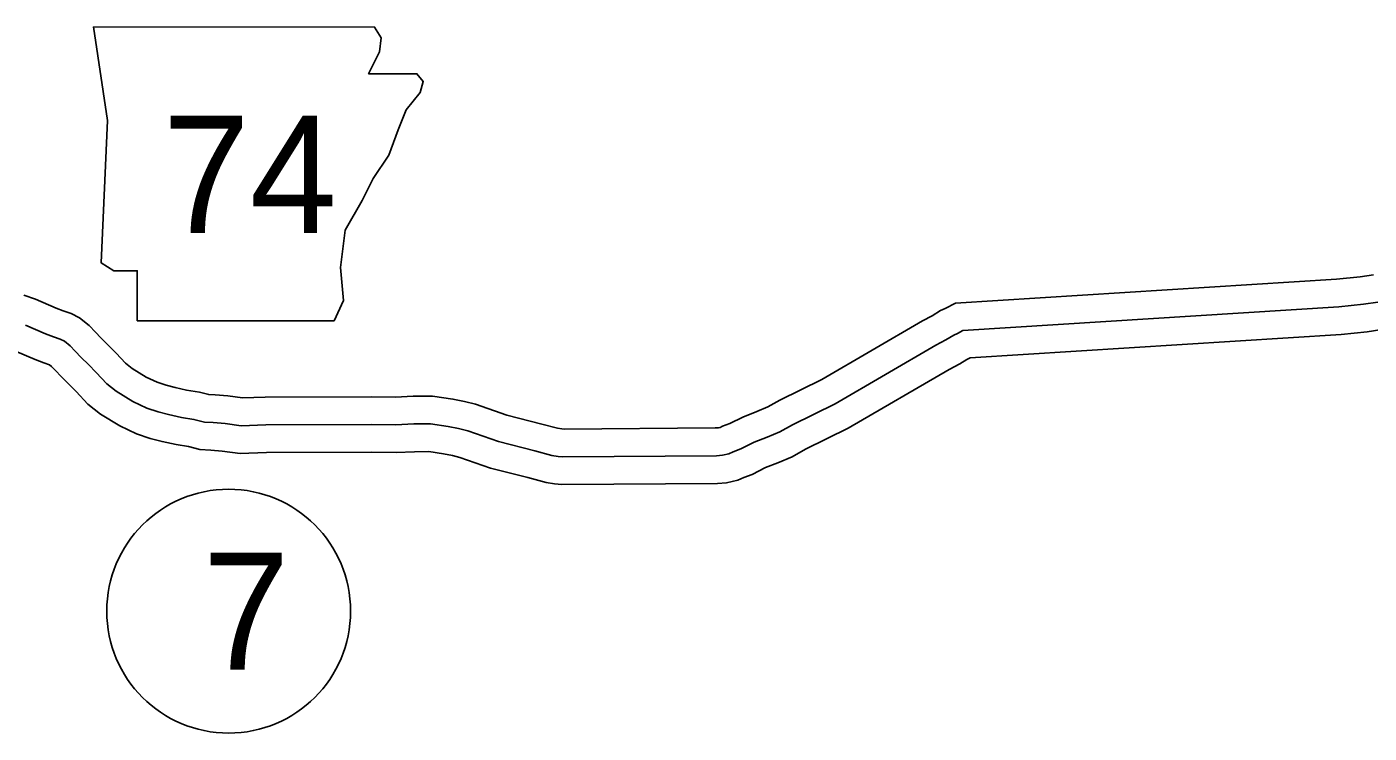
# Model space of a CAD drawing. Extents: x 31699 to 244310, y -8841 to 11474.
# Drawn here: x 145980.1 to 146464.5, y -4228.8 to -3973.9 of the extents above; entities that cross this region are included whole.
import ezdxf

# ---------------------------------------------------------------- set-up
doc = ezdxf.new("R2010")
doc.units = 0
for name, color, linetype in [('B_Logo', 7, 'Continuous'), ('G-ANNO-TEXT', 7, 'Continuous'), ('Level 55', 7, 'Continuous'), ('R_Border Notes', 7, 'Continuous')]:
    doc.layers.add(name, color=color, linetype=linetype)

msp = doc.modelspace()

# ---------------------------------------------------------------- linework, layer by layer
at = {"layer": 'B_Logo'}
for points in [[(146467.56, -4073.29), (146462.5, -4074.01), (146453.5, -4074.98), (146317.85, -4083.54)], [(146317.85, -4083.54), (146315.88, -4084.52), (146314.55, -4085.14), (146311.78, -4086.86), (146308.08, -4088.78), (146271.75, -4109.97), (146256.41, -4117.48), (146251.85, -4120.03), (146247.28, -4121.96), (146242.51, -4123.84), (146237.75, -4126.25), (146234.97, -4127.29), (146233.45, -4127.99), (146231.12, -4128.49), (146228.93, -4128.66), (146173.55, -4129.1), (146171.82, -4128.92), (146169.55, -4128.56), (146163.39, -4126.92), (146150.34, -4123.58), (146139.22, -4119.67), (146135.81, -4118.85), (146132.13, -4118.11), (146125.79, -4117.2), (146119.79, -4117.23), (146113.26, -4117.53), (146104.4, -4117.4), (146066.35, -4117.51), (146057.49, -4117.84), (146051.61, -4117.07), (146047.28, -4116.73), (146044.14, -4116.51), (146040.4, -4115.57), (146035.85, -4114.83), (146031.24, -4113.84), (146027.49, -4112.83), (146023.41, -4111.48), (146018.37, -4109.09), (146012.38, -4105.44), (146008.94, -4102.69), (146005.08, -4098.61), (146002.3, -4095.71), (145999.66, -4093.21), (145997.56, -4090.98), (145995.74, -4089.07), (145993.64, -4087.36), (145992.17, -4086.65), (145989.69, -4085.75), (145986.87, -4084.66), (145979.63, -4081.56)]]:
    msp.add_lwpolyline(points, dxfattribs=at)
at = {"layer": 'G-ANNO-TEXT'}
msp.add_lwpolyline([(146004.13, -3973.94), (146009.21, -4007.77), (146006.95, -4059.09), (146011.47, -4061.91), (146019.92, -4061.91), (146019.92, -4079.95), (146090.98, -4079.95), (146094.36, -4072.62), (146093.23, -4060.78), (146094.93, -4047.25), (146101.13, -4036.53), (146105.08, -4028.64), (146110.72, -4020.18), (146114.1, -4011.15), (146116.92, -4003.82), (146122, -3997.62), (146123.12, -3993.67), (146120.87, -3990.85), (146103.39, -3990.85), (146107.33, -3982.96), (146107.9, -3977.88), (146105.56, -3973.99)], close=True, dxfattribs=at)
at = {"layer": 'Level 55'}
for points in [[(146466.01, -4063.41), (146461.25, -4064.09), (146452.65, -4065.02), (146315.21, -4073.69)], [(146315.21, -4073.69), (146311.53, -4075.52), (146309.79, -4076.33), (146306.84, -4078.15), (146303.25, -4080.02), (146267.03, -4101.15), (146251.77, -4108.62), (146247.45, -4111.03), (146243.5, -4112.71), (146238.42, -4114.71), (146233.73, -4117.08), (146231.14, -4118.05), (146230.29, -4118.44), (146229.68, -4118.57), (146228.51, -4118.66), (146174.01, -4119.09), (146173.11, -4119), (146171.64, -4118.77), (146165.92, -4117.24), (146153.25, -4114), (146142.05, -4110.07), (146137.97, -4109.09), (146133.83, -4108.25), (146126.48, -4107.2), (146119.54, -4107.23), (146113.11, -4107.53), (146104.46, -4107.4), (146066.14, -4107.51), (146057.96, -4107.82), (146052.66, -4107.12), (146048.01, -4106.76), (146045.73, -4106.6), (146042.42, -4105.76), (146037.71, -4105), (146033.6, -4104.12), (146030.35, -4103.24), (146027.13, -4102.18), (146023.13, -4100.28), (146018.13, -4097.23), (146015.73, -4095.31), (146012.32, -4091.71), (146009.35, -4088.62), (146006.75, -4086.16), (146004.82, -4084.09), (146002.53, -4081.7), (145999.05, -4078.87), (145996.05, -4077.42), (145993.2, -4076.39), (145990.64, -4075.4), (145983.23, -4072.23), (145979, -4070.76)], [(146469.11, -4083.16), (146463.75, -4083.93), (146454.36, -4084.95), (146320.51, -4093.4)], [(146320.51, -4093.4), (146319.32, -4093.95), (146316.72, -4095.56), (146312.91, -4097.54), (146276.48, -4118.79), (146261.05, -4126.35), (146256.25, -4129.02), (146251.07, -4131.22), (146246.61, -4132.97), (146241.78, -4135.42), (146238.8, -4136.54), (146236.61, -4137.53), (146232.57, -4138.41), (146229.35, -4138.65), (146173.09, -4139.1), (146170.52, -4138.85), (146167.46, -4138.35), (146160.86, -4136.59), (146147.44, -4133.16), (146136.39, -4129.28), (146133.65, -4128.62), (146130.43, -4127.97), (146125.1, -4127.21), (146120.04, -4127.23), (146113.42, -4127.53), (146104.34, -4127.4), (146066.55, -4127.51), (146057.02, -4127.87), (146050.57, -4127.01), (146046.54, -4126.7), (146042.56, -4126.43), (146038.37, -4125.37), (146034, -4124.66), (146028.88, -4123.56), (146024.63, -4122.41), (146019.68, -4120.79), (146013.61, -4117.9), (146006.63, -4113.65), (146002.15, -4110.07), (145997.84, -4105.5), (145995.25, -4102.81), (145992.57, -4100.27), (145990.31, -4097.86), (145988.94, -4096.43), (145988.25, -4095.87), (145986.18, -4095.12), (145983.1, -4093.92), (145976.02, -4090.9)]]:
    msp.add_lwpolyline(points, dxfattribs=at)
at = {"layer": 'R_Border Notes'}
msp.add_circle((146052.92, -4184.77), 44, dxfattribs=at)

# ---------------------------------------------------------------- texts
at = {"layer": 'G-ANNO-TEXT'}
msp.add_text('74', height=42.24, dxfattribs=at).set_placement((146029.13, -4048.27))
at = {"layer": 'R_Border Notes'}
msp.add_text('7', height=42.24, dxfattribs=at).set_placement((146043.47, -4205.89))

doc.saveas('drawing.dxf')
